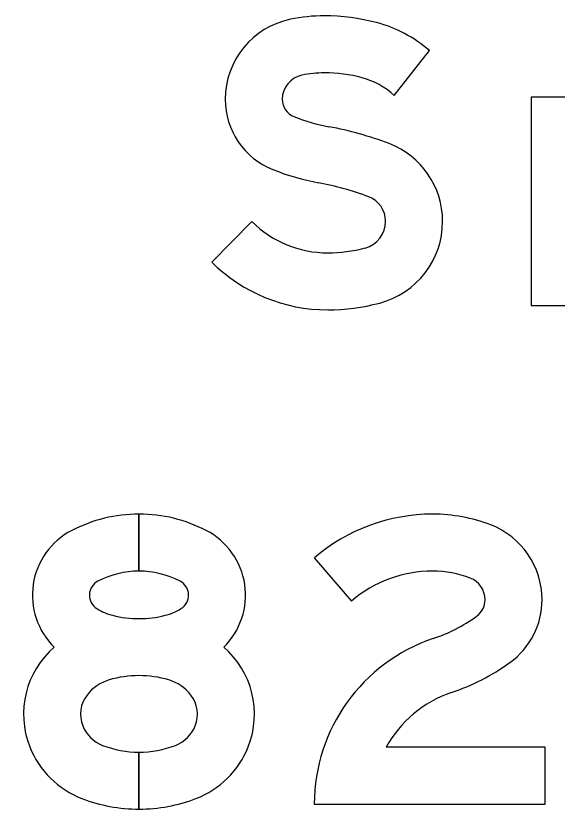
# Model space of a CAD drawing. Extents: x 2149961 to 2150220, y 145114 to 145240.
# Drawn here: x 2150202.886 to 2150205.417, y 145133.802 to 145137.513 of the extents above; entities that cross this region are included whole.
import ezdxf

# ---------------------------------------------------------------- set-up
doc = ezdxf.new("R2010")
doc.units = 0
for name, color, linetype in [('GSBWFILL', 7, 'Continuous'), ('GSCOLORFILL', 7, 'Continuous'), ('GSOUTLINE', 7, 'Continuous')]:
    doc.layers.add(name, color=color, linetype=linetype)

msp = doc.modelspace()

# ---------------------------------------------------------------- linework, layer by layer
at = {"layer": 'GSBWFILL'}
for points in [[(2150204.6554, 145137.1397), (2150204.8203, 145137.3501)], [(2150205.562, 145137.0835), (2150205.562, 145137.1316), (2150205.2953, 145137.1316), (2150205.2953, 145136.1583), (2150205.562, 145136.1583), (2150205.562, 145136.7431)], [(2150203.9897, 145136.5501), (2150203.802, 145136.3607)], [(2150203.462, 145135.1816), (2150203.462, 145134.915)], [(2150203.462, 145134.915), (2150203.462, 145135.1816)], [(2150204.282, 145134.9773), (2150204.4552, 145134.7745)], [(2150203.462, 145134.0683), (2150203.462, 145133.8016)], [(2150203.462, 145133.8016), (2150203.462, 145134.0683)], [(2150204.282, 145133.825), (2150205.362, 145133.825), (2150205.362, 145134.0916), (2150204.6175, 145134.0916)]]:
    msp.add_lwpolyline(points, dxfattribs=at)
for centre, major_axis, ratio, start_param, end_param in [((2150204.2473, 145137.1224), (0, 0.382), 0.999994, 0.202758, 1.570796), ((2150204.3286, 145136.7272), (0, 0.7855), 0.999994, 0, 0.202758), ((2150204.3286, 145136.5494), (0, 0.9632), 0.999994, 6.026234, 6.283185), ((2150204.418, 145136.8896), (0, 0.6115), 0.999994, 5.565152, 6.026234), ((2150204.2473, 145137.1224), (0, 0.1153), 0.999994, 0.202758, 1.570796), ((2150204.3286, 145136.7272), (0, 0.5188), 0.999994, 0, 0.202758), ((2150204.3286, 145136.5494), (0, 0.6965), 0.999994, 6.026234, 6.283185), ((2150204.418, 145136.8896), (0, 0.3448), 0.999994, 5.523837, 6.026234), ((2150204.2192, 145137.1224), (0, 0.3538), 0.999994, 1.570796, 2.761249), ((2150204.2192, 145137.1224), (0, 0.0872), 0.999994, 1.570796, 2.761249), ((2150204.5098, 145137.8492), (0, 0.8699), 0.999994, 2.761249, 2.95744), ((2150204.0533, 145135.3982), (0, 1.6233), 0.999994, 5.918637, 6.099033), ((2150204.4935, 145136.5518), (0, 0.3885), 0.999994, 4.712389, 5.918637), ((2150204.5098, 145137.8492), (0, 1.1366), 0.999994, 2.761249, 2.95744), ((2150204.0533, 145135.3982), (0, 1.3566), 0.999994, 5.918637, 6.099033), ((2150204.4935, 145136.5518), (0, 0.1218), 0.999994, 4.712389, 5.918637), ((2150204.3448, 145136.9084), (0, 0.5044), 0.999994, 2.360607, 3.141593), ((2150204.4859, 145136.5518), (0, 0.1295), 0.999994, 3.401517, 4.712389), ((2150204.4859, 145136.5518), (0, 0.3961), 0.999994, 3.401517, 4.712389), ((2150204.3448, 145137.0822), (0, 0.6782), 0.999994, 3.141593, 3.401517), ((2150204.3448, 145136.9084), (0, 0.7711), 0.999994, 2.360607, 3.141593), ((2150204.3448, 145137.0822), (0, 0.9449), 0.999994, 3.141593, 3.401517), ((2150203.462, 145134.4971), (0, 0.6845), 0.999996, 0, 0.477258), ((2150203.462, 145134.4971), (0, 0.6845), 0.999996, 5.805927, 6.283137), ((2150204.8359, 145134.3287), (0, 0.8529), 0.999996, 0, 0.706804), ((2150204.8359, 145134.427), (0, 0.7546), 0.999996, 5.916094, 6.283185), ((2150203.304, 145134.8026), (0, 0.3405), 0.999996, 0.477258, 2.367033), ((2150203.62, 145134.8026), (0, 0.3405), 0.999996, 3.916152, 5.805927), ((2150204.9722, 145134.7815), (0, 0.3748), 0.999996, 4.712389, 5.916094), ((2150203.462, 145134.4971), (0, 0.4178), 0.999996, 0, 0.477258), ((2150203.462, 145134.4971), (0, 0.4178), 0.999996, 5.805927, 6.283106), ((2150204.8359, 145134.3287), (0, 0.5863), 0.999996, 0, 0.706804), ((2150204.8359, 145134.427), (0, 0.488), 0.999996, 5.916094, 6.283185), ((2150204.9722, 145134.7815), (0, 0.1082), 0.999996, 4.712389, 5.916094), ((2150203.304, 145134.8026), (0, 0.0739), 0.999996, 0.477258, 2.594689), ((2150203.62, 145134.8026), (0, 0.0739), 0.999996, 3.688496, 5.805927), ((2150204.9847, 145134.7815), (0, 0.0957), 0.999996, 3.765038, 4.712389), ((2150204.9847, 145134.7815), (0, 0.3624), 0.999996, 3.765038, 4.712389), ((2150203.4079, 145134.9733), (0, 0.2737), 0.999996, 2.594689, 2.888172), ((2150203.5161, 145134.9733), (0, 0.2737), 0.999996, 3.395013, 3.688496), ((2150203.462, 145135.1821), (0, 0.4894), 0.999996, 2.888172, 3.395013), ((2150204.5896, 145135.3308), (0, 0.7723), 0.999996, 3.468066, 3.765038), ((2150205.0995, 145133.825), (0, 0.8175), 0.999996, 0.326473, 1.570796), ((2150203.3358, 145134.2457), (0, 0.4137), 0.999996, 0.710721, 1.946881), ((2150203.5883, 145134.2457), (0, 0.4137), 0.999996, 4.336304, 5.572464), ((2150204.5896, 145135.3308), (0, 1.039), 0.999996, 3.468066, 3.765038), ((2150203.3795, 145134.212), (0, 0.2022), 0.999996, 0.28388, 0.914915), ((2150203.462, 145133.9291), (0, 0.497), 0.999996, 5.999305, 6.567065), ((2150203.5446, 145134.212), (0, 0.2022), 0.999996, 5.36827, 5.999305), ((2150203.3358, 145134.2457), (0, 0.1471), 0.999996, 0.914915, 1.946881), ((2150203.5883, 145134.2457), (0, 0.1471), 0.999996, 4.336304, 5.36827), ((2150205.0995, 145133.825), (0, 0.5508), 0.999996, 0.326473, 1.065428), ((2150203.3496, 145134.2511), (0, 0.1619), 0.999996, 1.946881, 2.773781), ((2150203.5745, 145134.2511), (0, 0.1619), 0.999996, 3.509405, 4.336304), ((2150203.462, 145134.5429), (0, 0.4746), 0.999996, 2.773781, 3.141593), ((2150203.462, 145134.5429), (0, 0.4746), 0.999996, 3.141663, 3.509405), ((2150203.3496, 145134.2511), (0, 0.4286), 0.999996, 1.946881, 2.773781), ((2150203.5745, 145134.2511), (0, 0.4286), 0.999996, 3.509405, 4.336304), ((2150203.462, 145134.5429), (0, 0.7413), 0.999996, 2.773781, 3.141593), ((2150203.462, 145134.5429), (0, 0.7413), 0.999996, 3.141638, 3.509405)]:
    msp.add_ellipse(centre, major_axis=major_axis, ratio=ratio, start_param=start_param, end_param=end_param, dxfattribs=at)
at = {"layer": 'GSCOLORFILL'}
for points in [[(2150204.6554, 145137.1397), (2150204.8203, 145137.3501)], [(2150205.562, 145137.0835), (2150205.562, 145137.1316), (2150205.2953, 145137.1316), (2150205.2953, 145136.1583), (2150205.562, 145136.1583), (2150205.562, 145136.7431)], [(2150203.9897, 145136.5501), (2150203.802, 145136.3607)], [(2150203.462, 145135.1816), (2150203.462, 145134.915)], [(2150203.462, 145134.915), (2150203.462, 145135.1816)], [(2150204.282, 145134.9773), (2150204.4552, 145134.7745)], [(2150203.462, 145134.0683), (2150203.462, 145133.8016)], [(2150203.462, 145133.8016), (2150203.462, 145134.0683)], [(2150204.282, 145133.825), (2150205.362, 145133.825), (2150205.362, 145134.0916), (2150204.6175, 145134.0916)]]:
    msp.add_lwpolyline(points, dxfattribs=at)
for centre, major_axis, ratio, start_param, end_param in [((2150204.2473, 145137.1224), (0, 0.382), 0.999994, 0.202758, 1.570796), ((2150204.3286, 145136.7272), (0, 0.7855), 0.999994, 0, 0.202758), ((2150204.3286, 145136.5494), (0, 0.9632), 0.999994, 6.026234, 6.283185), ((2150204.418, 145136.8896), (0, 0.6115), 0.999994, 5.565152, 6.026234), ((2150204.2473, 145137.1224), (0, 0.1153), 0.999994, 0.202758, 1.570796), ((2150204.3286, 145136.7272), (0, 0.5188), 0.999994, 0, 0.202758), ((2150204.3286, 145136.5494), (0, 0.6965), 0.999994, 6.026234, 6.283185), ((2150204.418, 145136.8896), (0, 0.3448), 0.999994, 5.523837, 6.026234), ((2150204.2192, 145137.1224), (0, 0.3538), 0.999994, 1.570796, 2.761249), ((2150204.2192, 145137.1224), (0, 0.0872), 0.999994, 1.570796, 2.761249), ((2150204.5098, 145137.8492), (0, 0.8699), 0.999994, 2.761249, 2.95744), ((2150204.0533, 145135.3982), (0, 1.6233), 0.999994, 5.918637, 6.099033), ((2150204.4935, 145136.5518), (0, 0.3885), 0.999994, 4.712389, 5.918637), ((2150204.5098, 145137.8492), (0, 1.1366), 0.999994, 2.761249, 2.95744), ((2150204.0533, 145135.3982), (0, 1.3566), 0.999994, 5.918637, 6.099033), ((2150204.4935, 145136.5518), (0, 0.1218), 0.999994, 4.712389, 5.918637), ((2150204.3448, 145136.9084), (0, 0.5044), 0.999994, 2.360607, 3.141593), ((2150204.4859, 145136.5518), (0, 0.1295), 0.999994, 3.401517, 4.712389), ((2150204.4859, 145136.5518), (0, 0.3961), 0.999994, 3.401517, 4.712389), ((2150204.3448, 145137.0822), (0, 0.6782), 0.999994, 3.141593, 3.401517), ((2150204.3448, 145136.9084), (0, 0.7711), 0.999994, 2.360607, 3.141593), ((2150204.3448, 145137.0822), (0, 0.9449), 0.999994, 3.141593, 3.401517), ((2150203.462, 145134.4971), (0, 0.6845), 0.999996, 0, 0.477258), ((2150203.462, 145134.4971), (0, 0.6845), 0.999996, 5.805927, 6.283137), ((2150204.8359, 145134.3287), (0, 0.8529), 0.999996, 0, 0.706804), ((2150204.8359, 145134.427), (0, 0.7546), 0.999996, 5.916094, 6.283185), ((2150203.304, 145134.8026), (0, 0.3405), 0.999996, 0.477258, 2.367033), ((2150203.62, 145134.8026), (0, 0.3405), 0.999996, 3.916152, 5.805927), ((2150204.9722, 145134.7815), (0, 0.3748), 0.999996, 4.712389, 5.916094), ((2150203.462, 145134.4971), (0, 0.4178), 0.999996, 0, 0.477258), ((2150203.462, 145134.4971), (0, 0.4178), 0.999996, 5.805927, 6.283106), ((2150204.8359, 145134.3287), (0, 0.5863), 0.999996, 0, 0.706804), ((2150204.8359, 145134.427), (0, 0.488), 0.999996, 5.916094, 6.283185), ((2150204.9722, 145134.7815), (0, 0.1082), 0.999996, 4.712389, 5.916094), ((2150203.304, 145134.8026), (0, 0.0739), 0.999996, 0.477258, 2.594689), ((2150203.62, 145134.8026), (0, 0.0739), 0.999996, 3.688496, 5.805927), ((2150204.9847, 145134.7815), (0, 0.0957), 0.999996, 3.765038, 4.712389), ((2150204.9847, 145134.7815), (0, 0.3624), 0.999996, 3.765038, 4.712389), ((2150203.4079, 145134.9733), (0, 0.2737), 0.999996, 2.594689, 2.888172), ((2150203.5161, 145134.9733), (0, 0.2737), 0.999996, 3.395013, 3.688496), ((2150203.462, 145135.1821), (0, 0.4894), 0.999996, 2.888172, 3.395013), ((2150204.5896, 145135.3308), (0, 0.7723), 0.999996, 3.468066, 3.765038), ((2150205.0995, 145133.825), (0, 0.8175), 0.999996, 0.326473, 1.570796), ((2150203.3358, 145134.2457), (0, 0.4137), 0.999996, 0.710721, 1.946881), ((2150203.5883, 145134.2457), (0, 0.4137), 0.999996, 4.336304, 5.572464), ((2150204.5896, 145135.3308), (0, 1.039), 0.999996, 3.468066, 3.765038), ((2150203.3795, 145134.212), (0, 0.2022), 0.999996, 0.28388, 0.914915), ((2150203.462, 145133.9291), (0, 0.497), 0.999996, 5.999305, 6.567065), ((2150203.5446, 145134.212), (0, 0.2022), 0.999996, 5.36827, 5.999305), ((2150203.3358, 145134.2457), (0, 0.1471), 0.999996, 0.914915, 1.946881), ((2150203.5883, 145134.2457), (0, 0.1471), 0.999996, 4.336304, 5.36827), ((2150205.0995, 145133.825), (0, 0.5508), 0.999996, 0.326473, 1.065428), ((2150203.3496, 145134.2511), (0, 0.1619), 0.999996, 1.946881, 2.773781), ((2150203.5745, 145134.2511), (0, 0.1619), 0.999996, 3.509405, 4.336304), ((2150203.462, 145134.5429), (0, 0.4746), 0.999996, 2.773781, 3.141593), ((2150203.462, 145134.5429), (0, 0.4746), 0.999996, 3.141663, 3.509405), ((2150203.3496, 145134.2511), (0, 0.4286), 0.999996, 1.946881, 2.773781), ((2150203.5745, 145134.2511), (0, 0.4286), 0.999996, 3.509405, 4.336304), ((2150203.462, 145134.5429), (0, 0.7413), 0.999996, 2.773781, 3.141593), ((2150203.462, 145134.5429), (0, 0.7413), 0.999996, 3.141638, 3.509405)]:
    msp.add_ellipse(centre, major_axis=major_axis, ratio=ratio, start_param=start_param, end_param=end_param, dxfattribs=at)
at = {"layer": 'GSOUTLINE'}
for points in [[(2150204.6554, 145137.1397), (2150204.8203, 145137.3501)], [(2150205.562, 145137.0835), (2150205.562, 145137.1316), (2150205.2953, 145137.1316), (2150205.2953, 145136.1583), (2150205.562, 145136.1583), (2150205.562, 145136.7431)], [(2150203.9897, 145136.5501), (2150203.802, 145136.3607)], [(2150204.282, 145134.9773), (2150204.4552, 145134.7745)], [(2150204.282, 145133.825), (2150205.362, 145133.825), (2150205.362, 145134.0916), (2150204.6175, 145134.0916)]]:
    msp.add_lwpolyline(points, dxfattribs=at)
for centre, major_axis, ratio, start_param, end_param in [((2150204.2473, 145137.1224), (0, 0.382), 0.999994, 0.202758, 1.570796), ((2150204.3286, 145136.7272), (0, 0.7855), 0.999994, 0, 0.202758), ((2150204.3286, 145136.5494), (0, 0.9632), 0.999994, 6.026234, 6.283185), ((2150204.418, 145136.8896), (0, 0.6115), 0.999994, 5.565152, 6.026234), ((2150204.2473, 145137.1224), (0, 0.1153), 0.999994, 0.202758, 1.570796), ((2150204.3286, 145136.7272), (0, 0.5188), 0.999994, 0, 0.202758), ((2150204.3286, 145136.5494), (0, 0.6965), 0.999994, 6.026234, 6.283185), ((2150204.418, 145136.8896), (0, 0.3448), 0.999994, 5.523837, 6.026234), ((2150204.2192, 145137.1224), (0, 0.3538), 0.999994, 1.570796, 2.761249), ((2150204.2192, 145137.1224), (0, 0.0872), 0.999994, 1.570796, 2.761249), ((2150204.5098, 145137.8492), (0, 0.8699), 0.999994, 2.761249, 2.95744), ((2150204.0533, 145135.3982), (0, 1.6233), 0.999994, 5.918637, 6.099033), ((2150204.4935, 145136.5518), (0, 0.3885), 0.999994, 4.712389, 5.918637), ((2150204.5098, 145137.8492), (0, 1.1366), 0.999994, 2.761249, 2.95744), ((2150204.0533, 145135.3982), (0, 1.3566), 0.999994, 5.918637, 6.099033), ((2150204.4935, 145136.5518), (0, 0.1218), 0.999994, 4.712389, 5.918637), ((2150204.3448, 145136.9084), (0, 0.5044), 0.999994, 2.360607, 3.141593), ((2150204.4859, 145136.5518), (0, 0.1295), 0.999994, 3.401517, 4.712389), ((2150204.4859, 145136.5518), (0, 0.3961), 0.999994, 3.401517, 4.712389), ((2150204.3448, 145137.0822), (0, 0.6782), 0.999994, 3.141593, 3.401517), ((2150204.3448, 145136.9084), (0, 0.7711), 0.999994, 2.360607, 3.141593), ((2150204.3448, 145137.0822), (0, 0.9449), 0.999994, 3.141593, 3.401517), ((2150203.462, 145134.4971), (0, 0.6845), 0.999996, 0, 0.477258), ((2150203.462, 145134.4971), (0, 0.6845), 0.999996, 5.805927, 6.283185), ((2150204.8359, 145134.3287), (0, 0.8529), 0.999996, 0, 0.706804), ((2150204.8359, 145134.427), (0, 0.7546), 0.999996, 5.916094, 6.283185), ((2150203.304, 145134.8026), (0, 0.3405), 0.999996, 0.477258, 2.367033), ((2150203.62, 145134.8026), (0, 0.3405), 0.999996, 3.916152, 5.805927), ((2150204.9722, 145134.7815), (0, 0.3748), 0.999996, 4.712389, 5.916094), ((2150203.462, 145134.4971), (0, 0.4178), 0.999996, 0, 0.477258), ((2150203.462, 145134.4971), (0, 0.4178), 0.999996, 5.805927, 6.283185), ((2150204.8359, 145134.3287), (0, 0.5863), 0.999996, 0, 0.706804), ((2150204.8359, 145134.427), (0, 0.488), 0.999996, 5.916094, 6.283185), ((2150204.9722, 145134.7815), (0, 0.1082), 0.999996, 4.712389, 5.916094), ((2150203.304, 145134.8026), (0, 0.0739), 0.999996, 0.477258, 2.594689), ((2150203.62, 145134.8026), (0, 0.0739), 0.999996, 3.688496, 5.805927), ((2150204.9847, 145134.7815), (0, 0.0957), 0.999996, 3.765038, 4.712389), ((2150204.9847, 145134.7815), (0, 0.3624), 0.999996, 3.765038, 4.712389), ((2150203.4079, 145134.9733), (0, 0.2737), 0.999996, 2.594689, 2.888172), ((2150203.5161, 145134.9733), (0, 0.2737), 0.999996, 3.395013, 3.688496), ((2150203.462, 145135.1821), (0, 0.4894), 0.999996, 2.888172, 3.395013), ((2150204.5896, 145135.3308), (0, 0.7723), 0.999996, 3.468066, 3.765038), ((2150205.0995, 145133.825), (0, 0.8175), 0.999996, 0.326473, 1.570796), ((2150203.3358, 145134.2457), (0, 0.4137), 0.999996, 0.710721, 1.946881), ((2150203.5883, 145134.2457), (0, 0.4137), 0.999996, 4.336304, 5.572464), ((2150204.5896, 145135.3308), (0, 1.039), 0.999996, 3.468066, 3.765038), ((2150203.3795, 145134.212), (0, 0.2022), 0.999996, 0.28388, 0.914915), ((2150203.462, 145133.9291), (0, 0.497), 0.999996, 5.999305, 6.567065), ((2150203.5446, 145134.212), (0, 0.2022), 0.999996, 5.36827, 5.999305), ((2150203.3358, 145134.2457), (0, 0.1471), 0.999996, 0.914915, 1.946881), ((2150203.5883, 145134.2457), (0, 0.1471), 0.999996, 4.336304, 5.36827), ((2150205.0995, 145133.825), (0, 0.5508), 0.999996, 0.326473, 1.065428), ((2150203.3496, 145134.2511), (0, 0.1619), 0.999996, 1.946881, 2.773781), ((2150203.5745, 145134.2511), (0, 0.1619), 0.999996, 3.509405, 4.336304), ((2150203.462, 145134.5429), (0, 0.4746), 0.999996, 2.773781, 3.141593), ((2150203.462, 145134.5429), (0, 0.4746), 0.999996, 3.141593, 3.509405), ((2150203.3496, 145134.2511), (0, 0.4286), 0.999996, 1.946881, 2.773781), ((2150203.5745, 145134.2511), (0, 0.4286), 0.999996, 3.509405, 4.336304), ((2150203.462, 145134.5429), (0, 0.7413), 0.999996, 2.773781, 3.141593), ((2150203.462, 145134.5429), (0, 0.7413), 0.999996, 3.141593, 3.509405)]:
    msp.add_ellipse(centre, major_axis=major_axis, ratio=ratio, start_param=start_param, end_param=end_param, dxfattribs=at)

doc.saveas('drawing.dxf')
